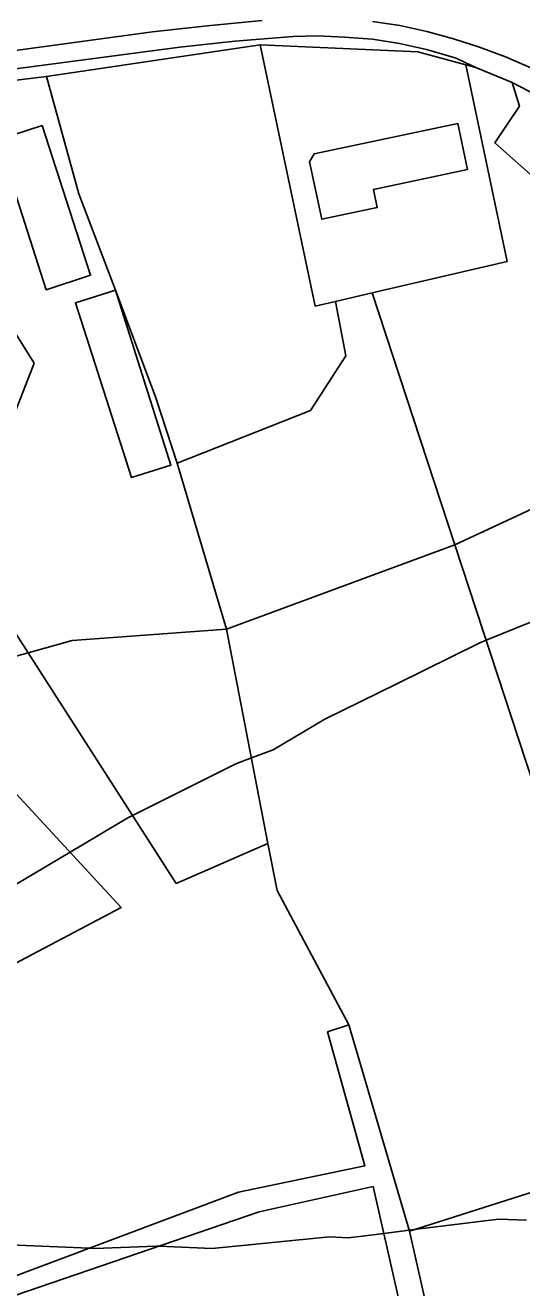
# Model space of a CAD drawing. Extents: x -477304 to -465429, y -1159113 to -1149210.
# Drawn here: x -472250.6 to -472160.6, y -1153606.1 to -1153377.4 of the extents above; entities that cross this region are included whole.
import ezdxf

# ---------------------------------------------------------------- set-up
doc = ezdxf.new("R2010")
doc.units = 0
for name, color, linetype in [('BPEJ_s', 7, 'Continuous'), ('orna_s', 7, 'Continuous'), ('ostatni_s', 7, 'Continuous'), ('sad_s', 7, 'Continuous'), ('trav_porost_s', 7, 'Continuous')]:
    doc.layers.add(name, color=color, linetype=linetype)

msp = doc.modelspace()

# ---------------------------------------------------------------- linework, layer by layer
at = {"layer": 'BPEJ_s'}
for points in [[(-472265.99, -1153541.12), (-472242.46, -1153527.15), (-472231.99, -1153520.93), (-472231.11, -1153520.49), (-472212.43, -1153511.15), (-472209.58, -1153510.08), (-472205.63, -1153508.6), (-472196.28, -1153503.07), (-472183.23, -1153496.65), (-472168.22, -1153489.26), (-472167.06, -1153488.78), (-472158.87, -1153485.43)], [(-472158.87, -1153485.43), (-472167.06, -1153488.78), (-472168.22, -1153489.26), (-472183.23, -1153496.65), (-472196.28, -1153503.07), (-472205.63, -1153508.6), (-472209.58, -1153510.08), (-472212.43, -1153511.15), (-472231.11, -1153520.49), (-472231.99, -1153520.93), (-472242.46, -1153527.15), (-472265.99, -1153541.12)], [(-472159.72, -1153593.83), (-472164.82, -1153593.62), (-472180.13, -1153595.53), (-472180.98, -1153595.64), (-472185.61, -1153596.22), (-472192.03, -1153597.02), (-472195.43, -1153596.81), (-472216.68, -1153598.93), (-472226.31, -1153598.53), (-472226.89, -1153598.51), (-472237.94, -1153598.93), (-472239, -1153598.89), (-472267.69, -1153597.66)], [(-472267.69, -1153597.66), (-472239, -1153598.89), (-472237.94, -1153598.93), (-472226.89, -1153598.51), (-472226.31, -1153598.53), (-472216.68, -1153598.93), (-472195.43, -1153596.81), (-472192.03, -1153597.02), (-472185.61, -1153596.22), (-472180.98, -1153595.64), (-472180.13, -1153595.53), (-472164.82, -1153593.62), (-472159.72, -1153593.83)]]:
    msp.add_lwpolyline(points, dxfattribs=at)
at = {"layer": 'orna_s'}
for points in [[(-472087.53, -1153566.05), (-472136.54, -1153581.66), (-472172.74, -1153471.5), (-472132.5, -1153452.79), (-472110.24, -1153487.21), (-472103.55, -1153486.26), (-472092.2, -1153527.35), (-472102.14, -1153529.42)], [(-472204.95, -1153534.08), (-472206.59, -1153525.57), (-472214.09, -1153486.74), (-472172.74, -1153471.5), (-472136.54, -1153581.66), (-472180.94, -1153595.79), (-472191.96, -1153558.45)], [(-472136.54, -1153581.66), (-472087.53, -1153566.05), (-472074.77, -1153608.72), (-472068.94, -1153628.24), (-472164.96, -1153669.23), (-472165.75, -1153662.17), (-472169.74, -1153640.35), (-472174.07, -1153626.25), (-472180.94, -1153595.79)], [(-472187.53, -1153587.74), (-472181.64, -1153613.81), (-472254.69, -1153638.55), (-472267.85, -1153612.74), (-472208.18, -1153592.33)]]:
    msp.add_lwpolyline(points, close=True, dxfattribs=at)
at = {"layer": 'ostatni_s'}
for points in [[(-472164.91, -1153371.64), (-472142.54, -1153383.16), (-472138.86, -1153384.94), (-472136.92, -1153388.44), (-472131.96, -1153399.03), (-472141.15, -1153394.15), (-472149.96, -1153389.41), (-472158.97, -1153385.08), (-472163.56, -1153383.08), (-472168.24, -1153381.33), (-472173, -1153379.82), (-472177.83, -1153378.51), (-472182.71, -1153377.43), (-472187.66, -1153376.67)], [(-472207.62, -1153376.54), (-472217.58, -1153377.49), (-472227.52, -1153378.58), (-472254.6, -1153382.28), (-472265.56, -1153383.77), (-472281.48, -1153385.94), (-472321.55, -1153391.34), (-472351.58, -1153395.8), (-472363.99, -1153399.44), (-472366.9, -1153400.13), (-472381.36, -1153401.92), (-472392.71, -1153402.16), (-472420.49, -1153404.53), (-472426.67, -1153405.19), (-472438.89, -1153406.84)], [(-472131.52, -1153403.72), (-472162.33, -1153387.74), (-472168.95, -1153385.04), (-472170.83, -1153384.12), (-472172.51, -1153383.31), (-472177.87, -1153381.78), (-472182.74, -1153380.7), (-472187.67, -1153379.92), (-472192.75, -1153379.53), (-472197.63, -1153379.32), (-472202.03, -1153379.42), (-472212.6, -1153380.26), (-472222.54, -1153381.32), (-472254.17, -1153385.53), (-472254.22, -1153385.12), (-472254.6, -1153382.28), (-472227.52, -1153378.58), (-472217.58, -1153377.49), (-472207.62, -1153376.54)], [(-472187.66, -1153376.67), (-472182.71, -1153377.43), (-472177.83, -1153378.51), (-472173, -1153379.82), (-472168.24, -1153381.33), (-472163.56, -1153383.08), (-472158.97, -1153385.08)], [(-472254.17, -1153385.53), (-472222.54, -1153381.32), (-472212.6, -1153380.26), (-472202.03, -1153379.42), (-472197.63, -1153379.32), (-472192.75, -1153379.53), (-472187.67, -1153379.92), (-472182.74, -1153380.7), (-472177.87, -1153381.78), (-472172.51, -1153383.31), (-472170.83, -1153384.12), (-472168.95, -1153385.04), (-472170.74, -1153384.55), (-472179.45, -1153382.19), (-472208.01, -1153380.92), (-472246.71, -1153386.63), (-472279.11, -1153390.56)]]:
    msp.add_lwpolyline(points, dxfattribs=at)
for points in [[(-472250.03, -1153491.03), (-472265.86, -1153466.37), (-472254.23, -1153452.09), (-472248.97, -1153438.57), (-472279.11, -1153390.56), (-472246.71, -1153386.63), (-472240.85, -1153407.9), (-472234.25, -1153425.38), (-472241.47, -1153427.67), (-472231.3, -1153459.32), (-472224.17, -1153457.07), (-472234.25, -1153425.38), (-472226.91, -1153444.86), (-472223.06, -1153456.67), (-472214.09, -1153486.74), (-472242.1, -1153488.84)], [(-472149.07, -1153410.74), (-472141.36, -1153433.7), (-472140.54, -1153436.4), (-472147.63, -1153427.73), (-472155.36, -1153407.64), (-472165.5, -1153398.68), (-472161.02, -1153392.04), (-472162.33, -1153387.74), (-472131.52, -1153403.72)], [(-472256.38, -1153450.71), (-472253.58, -1153439.08), (-472261.24, -1153425.15), (-472277.31, -1153400.65), (-472283.57, -1153391.1), (-472279.11, -1153390.56), (-472248.97, -1153438.57), (-472254.23, -1153452.09), (-472265.86, -1153466.37), (-472281.28, -1153485.29), (-472297.96, -1153508.94), (-472298.83, -1153505.36), (-472274.05, -1153474.23), (-472265.68, -1153463.68)], [(-472238.73, -1153422.67), (-472246.78, -1153425.27), (-472255.54, -1153398.14), (-472247.5, -1153395.54)], [(-472255.54, -1153398.14), (-472246.78, -1153425.27), (-472238.73, -1153422.67), (-472247.5, -1153395.54)], [(-472196.86, -1153412.52), (-472199.09, -1153402.11), (-472198.2, -1153400.67), (-472172.17, -1153395.18), (-472170.42, -1153403.5), (-472187.5, -1153407.1), (-472186.8, -1153410.4)], [(-472231.3, -1153459.32), (-472241.47, -1153427.67), (-472234.25, -1153425.38), (-472224.17, -1153457.07)], [(-472281.28, -1153485.29), (-472265.86, -1153466.37), (-472250.03, -1153491.03), (-472270.67, -1153496.73)]]:
    msp.add_lwpolyline(points, close=True, dxfattribs=at)
at = {"layer": 'sad_s'}
msp.add_lwpolyline([(-472240.85, -1153407.9), (-472246.71, -1153386.63), (-472208.01, -1153380.92), (-472198.02, -1153428.24), (-472194.38, -1153427.4), (-472192.46, -1153437.24), (-472198.89, -1153447.13), (-472223.06, -1153456.67), (-472226.91, -1153444.86), (-472234.25, -1153425.38)], close=True, dxfattribs=at)
at = {"layer": 'trav_porost_s'}
for points in [[(-472194.38, -1153427.4), (-472198.02, -1153428.24), (-472208.01, -1153380.92), (-472179.45, -1153382.19), (-472170.74, -1153384.55), (-472163.23, -1153420.16), (-472187.74, -1153425.86)], [(-472187.74, -1153425.86), (-472163.23, -1153420.16), (-472170.74, -1153384.55), (-472168.95, -1153385.04), (-472162.33, -1153387.74), (-472161.02, -1153392.04), (-472165.5, -1153398.68), (-472155.36, -1153407.64), (-472147.63, -1153427.73), (-472140.54, -1153436.4), (-472136.84, -1153446.09), (-472132.5, -1153452.79), (-472172.74, -1153471.5)], [(-472172.17, -1153395.18), (-472198.2, -1153400.67), (-472199.09, -1153402.11), (-472196.86, -1153412.52), (-472186.8, -1153410.4), (-472187.5, -1153407.1), (-472170.42, -1153403.5)], [(-472214.09, -1153486.74), (-472223.06, -1153456.67), (-472198.89, -1153447.13), (-472192.46, -1153437.24), (-472194.38, -1153427.4), (-472187.74, -1153425.86), (-472172.74, -1153471.5)], [(-472279.21, -1153561.43), (-472285.17, -1153564.43), (-472286.65, -1153561.36), (-472297.96, -1153508.94), (-472281.28, -1153485.29), (-472270.67, -1153496.73), (-472233.18, -1153537.16)], [(-472250.03, -1153491.03), (-472242.1, -1153488.84), (-472214.09, -1153486.74), (-472206.59, -1153525.57), (-472223.2, -1153532.81)], [(-472280.97, -1153594.72), (-472279.74, -1153577.06), (-472283.2, -1153568.09), (-472285.17, -1153564.43), (-472279.21, -1153561.43), (-472233.18, -1153537.16), (-472270.67, -1153496.73), (-472250.03, -1153491.03), (-472223.2, -1153532.81), (-472206.59, -1153525.57), (-472204.95, -1153534.08), (-472191.96, -1153558.45), (-472195.79, -1153559.7), (-472189.04, -1153583.95), (-472211.95, -1153588.77), (-472257.2, -1153605.69), (-472269.25, -1153606.82), (-472284.51, -1153611.98)], [(-472195.79, -1153559.7), (-472191.96, -1153558.45), (-472180.94, -1153595.79), (-472174.07, -1153626.25), (-472169.74, -1153640.35), (-472165.75, -1153662.17), (-472175.43, -1153643.85), (-472177.57, -1153633.52), (-472181.64, -1153613.81), (-472187.53, -1153587.74), (-472208.18, -1153592.33), (-472267.85, -1153612.74), (-472269.25, -1153606.82), (-472257.2, -1153605.69), (-472211.95, -1153588.77), (-472189.04, -1153583.95)]]:
    msp.add_lwpolyline(points, close=True, dxfattribs=at)

doc.saveas('drawing.dxf')
